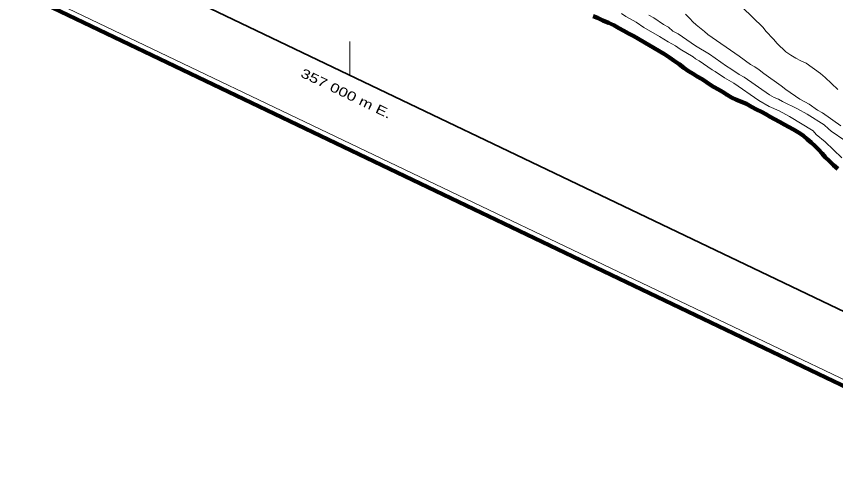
# Model space of a CAD drawing. Extents: x 356765 to 358572, y 5103174 to 5104650.
# Drawn here: x 356945.5 to 357079.3, y 5103689.6 to 5103766.3 of the extents above; entities that cross this region are included whole.
import ezdxf
from ezdxf.enums import TextEntityAlignment as Align

# ---------------------------------------------------------------- set-up
doc = ezdxf.new("R2010")
doc.units = 0
doc.header["$LTSCALE"] = 0.6
for name, color, linetype, lineweight in [('2', 7, 'Continuous', 13), ('4', 7, 'Continuous', 90), ('60', 7, 'Continuous', 13), ('61', 7, 'Continuous', 13)]:
    doc.layers.add(name, color=color, linetype=linetype, lineweight=lineweight)

msp = doc.modelspace()

# ---------------------------------------------------------------- linework, layer by layer
at = {"layer": '2'}
for points in [[(357079.68, 5103754.36), (357077.59, 5103756.31), (357076.85, 5103756.93), (357074.52, 5103758.62), (357073.65, 5103759.01), (357072.81, 5103759.47), (357071.98, 5103759.94), (357071.19, 5103760.48), (357069.78, 5103761.86), (357069.19, 5103762.58), (357067.93, 5103763.88), (357067.46, 5103764.44), (357064.08, 5103767.8)], [(357080.33, 5103743.19), (357077.63, 5103745.78), (357076.14, 5103747), (357075.66, 5103747.56), (357071.76, 5103749.93), (357070.1, 5103750.85), (357068.44, 5103751.58), (357066.78, 5103752.51), (357062.67, 5103755.39), (357061.17, 5103756.22), (357059.67, 5103757.25), (357059.14, 5103757.55), (357057.01, 5103759.03), (357056.41, 5103759.37), (357056.07, 5103759.65), (357053.93, 5103760.94), (357053.15, 5103761.48), (357051.95, 5103762.15), (357050.56, 5103763.02), (357048, 5103764.44), (357046.73, 5103765.35), (357045.07, 5103766.27), (357044.36, 5103766.77)], [(357080.82, 5103746), (357078.61, 5103747.53), (357078.13, 5103747.89), (357077.42, 5103748.58), (357074.65, 5103750.32), (357073.07, 5103751.2), (357070.66, 5103752.35), (357069.98, 5103752.73), (357069.26, 5103753.03), (357068.51, 5103753.45), (357064.4, 5103756.33), (357063.58, 5103756.79), (357062.23, 5103757.73), (357061.48, 5103758.15), (357058.71, 5103760.09), (357056.42, 5103761.46), (357053.58, 5103763.43), (357052.76, 5103763.89), (357052.01, 5103764.51), (357051.19, 5103764.97), (357049.62, 5103766.04), (357048.79, 5103766.5)], [(357080.18, 5103748.42), (357077.17, 5103750.5), (357076.34, 5103750.96), (357074.99, 5103751.91), (357073.47, 5103752.76), (357071.18, 5103754.34), (357070.43, 5103754.95), (357067.57, 5103756.94), (357066.82, 5103757.56), (357066.11, 5103758.05), (357065.43, 5103758.43), (357063.59, 5103759.76), (357058.43, 5103763.33), (357057.91, 5103763.81), (357056.53, 5103764.88), (357056, 5103765.37), (357055.53, 5103765.94), (357054.82, 5103766.63)]]:
    msp.add_lwpolyline(points, dxfattribs=at)
at = {"layer": '4'}
msp.add_lwpolyline([(357039.73, 5103766.33), (357040.46, 5103766.02), (357041.33, 5103765.63), (357042.21, 5103765.24), (357043.09, 5103764.85), (357043.92, 5103764.38), (357044.76, 5103763.92), (357045.51, 5103763.5), (357046.35, 5103763.03), (357051.39, 5103760.12), (357052.18, 5103759.58), (357052.97, 5103759.04), (357053.76, 5103758.49), (357054.51, 5103757.88), (357055.3, 5103757.34), (357056.06, 5103756.91), (357056.7, 5103756.46), (357057.39, 5103756.08), (357057.84, 5103755.82), (357058.63, 5103755.28), (357059.35, 5103754.78), (357060.18, 5103754.32), (357060.87, 5103753.94), (357061.58, 5103753.44), (357062.34, 5103753.01), (357063.14, 5103752.67), (357063.94, 5103752.32), (357064.74, 5103751.97), (357065.58, 5103751.5), (357066.41, 5103751.04), (357067.21, 5103750.69), (357067.9, 5103750.31), (357068.65, 5103749.89), (357069.34, 5103749.5), (357070.17, 5103749.04), (357071.01, 5103748.57), (357071.61, 5103748.23), (357072.45, 5103747.77), (357073.28, 5103747.3), (357074, 5103746.8), (357074.67, 5103746.23), (357075.35, 5103745.66), (357075.94, 5103745.12), (357076.5, 5103744.52), (357077.13, 5103743.87), (357077.61, 5103743.3), (357078.24, 5103742.65), (357078.95, 5103741.96), (357079.7, 5103741.35)], dxfattribs=at)
at = {"layer": '60', "lineweight": 158}
msp.add_lwpolyline([(356765.24, 5103856.84), (358192.2, 5103173.84), (358571.69, 5103966.7), (357144.73, 5104649.7)], close=True, dxfattribs=at)
at = {"layer": '60'}
msp.add_lwpolyline([(356766.57, 5103857.31), (358191.72, 5103175.17), (358570.35, 5103966.23), (357145.2, 5104648.37)], close=True, dxfattribs=at)
at = {"layer": '60', "lineweight": 35}
msp.add_lwpolyline([(356779.89, 5103862.01), (357952.48, 5103300.77), (358322.47, 5104073.79), (357149.88, 5104635.03)], close=True, dxfattribs=at)
at = {"layer": '61'}
msp.add_line((357000, 5103756.66), (357000, 5103762.2), dxfattribs=at)

# ---------------------------------------------------------------- texts
at = {"layer": '61', "width": 1.35}
msp.add_text(' 357 000 m E.', height=1.5, rotation=334.42, dxfattribs=at).set_placement((356998.7312, 5103753.1681), align=Align.CENTER)

doc.saveas('drawing.dxf')
